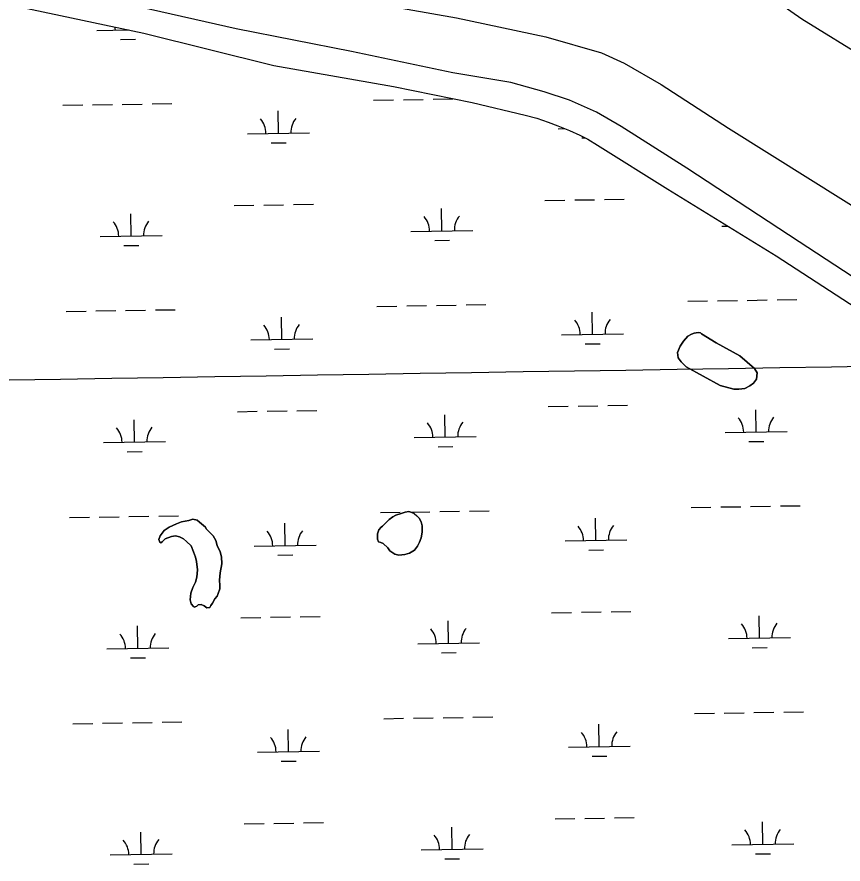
# Model space of a CAD drawing. Extents: x 3855477 to 3893699, y 299188 to 325115.
# Drawn here: x 3865257 to 3866591, y 306954 to 308321 of the extents above; entities that cross this region are included whole.
import ezdxf

# ---------------------------------------------------------------- set-up
doc = ezdxf.new("R2010")
doc.units = 0
for name, color, linetype in [('V-GRID-MAJR', 7, 'Continuous'), ('V-LEVE-TOET', 7, 'Continuous'), ('V-TOPO-SHOR', 7, 'Continuous'), ('V-WETL-SWMP', 7, 'Continuous')]:
    doc.layers.add(name, color=color, linetype=linetype)

msp = doc.modelspace()

# ---------------------------------------------------------------- linework, layer by layer
at = {"layer": 'V-GRID-MAJR'}
msp.add_spline([(3859685.5, 307646.8), (3864995.7, 307731.4), (3870305.8, 307816.8), (3875615.9, 307902.9), (3880925.9, 307989.8), (3886236, 308077.5), (3891546.1, 308165.9)], degree=3, dxfattribs=at)
at = {"layer": 'V-LEVE-TOET'}
for points in [[(3865816.5, 308346.2), (3865967, 308319.4), (3866111, 308289), (3866200.8, 308263), (3866237.4, 308246.6), (3866297.2, 308212.3), (3866406.2, 308141.8), (3866538.4, 308058.8), (3866677, 307972.4), (3866831, 307872.1), (3866960, 307790.2), (3867094.9, 307701.8), (3867232.4, 307611.2), (3867374.1, 307515.3), (3867461.8, 307452), (3867534.9, 307395)], [(3867316.2, 307420.4), (3867196.2, 307505.4), (3867049.2, 307605.7), (3866871.1, 307729.7), (3866707.1, 307836), (3866520.4, 307958), (3866339, 308076.8), (3866232.7, 308144.1), (3866193, 308167.4), (3866149.5, 308186.6), (3866108.6, 308200.4), (3866054.4, 308215.4), (3865960.8, 308230.8), (3865797.1, 308265.2), (3865611, 308302), (3865456.4, 308336.8)]]:
    msp.add_lwpolyline(points, dxfattribs=at)
at = {"layer": 'V-TOPO-SHOR'}
for points in [[(3866430.3, 308384.3), (3866524.3, 308317.8), (3866632.7, 308251.2)], [(3866362.5, 307809.7), (3866386.3, 307795), (3866424.5, 307774.2), (3866448.2, 307753.5), (3866452.3, 307746.9), (3866451, 307736.7), (3866446.2, 307730.1), (3866440.7, 307726), (3866432.3, 307721.3), (3866422.6, 307720.2), (3866414.8, 307720.3), (3866392.7, 307726.5), (3866337.9, 307756.6), (3866329.6, 307764.5), (3866324.8, 307771.1), (3866323.7, 307779.5), (3866328.1, 307789.7), (3866333.5, 307798), (3866340.2, 307805.7), (3866346.3, 307809.3), (3866350.5, 307811), (3866357.1, 307812.1), (3866360.7, 307811.5), (3866362.5, 307809.7)], [(3865562.8, 307494.8), (3865569.3, 307488.8), (3865574, 307483.9), (3865578.1, 307476.1), (3865580.5, 307468.2), (3865585.1, 307458), (3865587.4, 307449.6), (3865587.9, 307438.8), (3865585.4, 307423.8), (3865584, 307412.4), (3865584.5, 307403.4), (3865584.5, 307398), (3865582, 307390.8), (3865580.7, 307386.6), (3865576.5, 307381.9), (3865572.8, 307375.3), (3865570.4, 307371.2), (3865568.5, 307368.2), (3865563.7, 307367.6), (3865559.6, 307370.7), (3865554.8, 307373.1), (3865550, 307372.6), (3865547.5, 307370.2), (3865545.1, 307369.1), (3865543.3, 307368.5), (3865542.1, 307369.7), (3865538.6, 307373.9), (3865536.9, 307380.5), (3865538.2, 307391.3), (3865541.3, 307400.3), (3865545.6, 307409.2), (3865547.5, 307417), (3865548.8, 307429), (3865547.2, 307442.2), (3865545.4, 307449.4), (3865542.5, 307457.9), (3865538.5, 307467.5), (3865530.7, 307474.8), (3865526, 307479.1), (3865519.4, 307482.1), (3865513.4, 307484), (3865506.8, 307482.9), (3865496.6, 307478.8), (3865491.7, 307474.1), (3865489.3, 307472.3), (3865488.1, 307473.5), (3865486.4, 307477.7), (3865488.2, 307483.7), (3865494.9, 307492.6), (3865502.8, 307497.9), (3865514.9, 307503.2), (3865522.7, 307506.1), (3865534.7, 307508.4), (3865541.3, 307510.7), (3865547.9, 307508.8), (3865552.1, 307505.8), (3865561.6, 307497.9), (3865562.8, 307494.8)], [(3865847.2, 307499.4), (3865858.1, 307510.1), (3865864.2, 307514.2), (3865869, 307517.1), (3865877.4, 307520), (3865884, 307521.8), (3865890.1, 307522.9), (3865894.8, 307521.6), (3865898.4, 307519.8), (3865902.6, 307516.2), (3865906.7, 307512.5), (3865909.7, 307506.5), (3865911.4, 307499.9), (3865911.3, 307489.7), (3865910, 307480.7), (3865906.9, 307473.5), (3865903.8, 307466.9), (3865898.9, 307460.4), (3865891.1, 307455.7), (3865883.3, 307453.4), (3865873.6, 307452.3), (3865867.1, 307454.2), (3865859.3, 307459.7), (3865855.8, 307464.5), (3865848.7, 307471.2), (3865844.5, 307473), (3865840.9, 307474.3), (3865839.2, 307478.5), (3865839.2, 307486.9), (3865841.7, 307493.5), (3865845.4, 307497.6), (3865847.2, 307499.4)]]:
    msp.add_lwpolyline(points, dxfattribs=at)
at = {"layer": 'V-WETL-SWMP'}
for p, q in [((3865264.1, 308337), (3865462.2, 308295.1)), ((3865386.2, 308299.4), (3865437.7, 308300.3)), ((3865436.1, 308300.3), (3865436.1, 308300.6)), ((3865462.2, 308295.1), (3865672.2, 308242.9)), ((3865424.4, 308284.6), (3865448.4, 308285)), ((3865672.2, 308242.9), (3865864.9, 308208.9)), ((3865864.9, 308208.9), (3865992.4, 308182.9)), ((3865427.3, 308180), (3865459.3, 308180.5)), ((3865475.3, 308180.8), (3865507.3, 308181.3)), ((3865833.1, 308186.6), (3865865.1, 308187.2)), ((3865881.1, 308187.4), (3865913.1, 308187.9)), ((3865929.1, 308188.2), (3865961.1, 308188.7)), ((3865992.4, 308182.9), (3866078, 308162.7)), ((3865331.3, 308178.5), (3865363.3, 308179)), ((3865379.3, 308179.2), (3865411.3, 308179.8)), ((3865679.4, 308133.4), (3865678.8, 308169.4)), ((3866078, 308162.7), (3866096.5, 308157.7)), ((3866096.5, 308157.7), (3866115.1, 308151.5)), ((3866115.1, 308151.5), (3866130.6, 308145.3)), ((3866130.6, 308145.3), (3866149.1, 308137.9)), ((3866131.2, 308140.7), (3866141.6, 308140.9)), ((3865629.4, 308132.6), (3865729.4, 308134.2)), ((3866149.1, 308137.9), (3866165.8, 308130.5)), ((3866165.8, 308130.5), (3866178.9, 308123.8)), ((3866169.5, 308125.9), (3866174.5, 308126)), ((3865667.6, 308117.8), (3865691.6, 308118.1)), ((3866178.9, 308123.8), (3866194.4, 308114)), ((3866194.4, 308114), (3866308.2, 308043.1)), ((3866308.2, 308043.1), (3866482.8, 307935.5)), ((3865607.9, 308016.8), (3865639.8, 308017.3)), ((3865655.8, 308017.5), (3865687.8, 308018.1)), ((3865703.8, 308018.3), (3865735.8, 308018.9)), ((3866109.7, 308024.9), (3866141.7, 308025.5)), ((3866157.7, 308025.7), (3866189.7, 308026.2)), ((3866205.7, 308026.5), (3866237.7, 308027)), ((3865441.6, 307967.6), (3865441, 308003.6)), ((3865943.4, 307975.8), (3865942.8, 308011.8)), ((3865893.4, 307975), (3865993.4, 307976.6)), ((3866395.3, 307983.2), (3866405.2, 307983.3)), ((3865391.6, 307966.8), (3865491.6, 307968.4)), ((3865429.8, 307952), (3865453.8, 307952.4)), ((3865931.7, 307960.2), (3865955.7, 307960.6)), ((3866482.8, 307935.5), (3866670.3, 307814)), ((3865838.5, 307854), (3865870.5, 307854.5)), ((3865886.5, 307854.8), (3865918.5, 307855.3)), ((3865934.5, 307855.6), (3865966.5, 307856.1)), ((3865982.5, 307856.3), (3866014.5, 307856.9)), ((3866340.4, 307862.2), (3866372.4, 307862.7)), ((3866388.4, 307863), (3866420.4, 307863.5)), ((3866436.4, 307863.7), (3866468.4, 307864.3)), ((3866484.4, 307864.5), (3866516.4, 307865)), ((3865336.7, 307845.8), (3865368.7, 307846.3)), ((3865384.7, 307846.6), (3865416.7, 307847.1)), ((3865432.7, 307847.4), (3865464.7, 307847.9)), ((3865480.7, 307848.2), (3865512.7, 307848.7)), ((3866186.6, 307808.9), (3866186, 307844.9)), ((3865684.8, 307800.7), (3865684.2, 307836.7)), ((3866350.5, 307811), (3866346.3, 307809.3)), ((3866357.1, 307812.1), (3866350.5, 307811)), ((3866360.7, 307811.5), (3866357.1, 307812.1)), ((3866362.5, 307809.7), (3866360.7, 307811.5)), ((3865634.8, 307799.9), (3865734.8, 307801.6)), ((3866136.6, 307808.1), (3866236.6, 307809.7)), ((3866333.5, 307798), (3866328.1, 307789.7)), ((3866340.2, 307805.7), (3866333.5, 307798)), ((3866346.3, 307809.3), (3866340.2, 307805.7)), ((3866386.3, 307795), (3866362.5, 307809.7)), ((3865673, 307785.1), (3865697, 307785.5)), ((3866174.9, 307793.3), (3866198.9, 307793.7)), ((3866328.1, 307789.7), (3866323.7, 307779.5)), ((3866424.5, 307774.2), (3866386.3, 307795)), ((3866323.7, 307779.5), (3866324.8, 307771.1)), ((3866324.8, 307771.1), (3866329.6, 307764.5)), ((3866448.2, 307753.5), (3866424.5, 307774.2)), ((3866329.6, 307764.5), (3866337.9, 307756.6)), ((3866337.9, 307756.6), (3866392.7, 307726.5)), ((3866452.3, 307746.9), (3866448.2, 307753.5)), ((3866451, 307736.7), (3866452.3, 307746.9)), ((3866440.7, 307726), (3866446.2, 307730.1)), ((3866446.2, 307730.1), (3866451, 307736.7)), ((3866392.7, 307726.5), (3866414.8, 307720.3)), ((3866414.8, 307720.3), (3866422.6, 307720.2)), ((3866422.6, 307720.2), (3866432.3, 307721.3)), ((3866432.3, 307721.3), (3866440.7, 307726)), ((3866115.1, 307692.3), (3866147.1, 307692.8)), ((3866163.1, 307693.1), (3866195.1, 307693.6)), ((3866211.1, 307693.9), (3866243.1, 307694.4)), ((3865613.3, 307684.1), (3865645.3, 307684.7)), ((3865661.3, 307684.9), (3865693.3, 307685.4)), ((3865709.3, 307685.7), (3865741.3, 307686.2)), ((3865948.8, 307643.2), (3865948.2, 307679.2)), ((3866450.7, 307651.3), (3866450.1, 307687.3)), ((3865447, 307635), (3865446.4, 307671)), ((3866400.7, 307650.5), (3866500.7, 307652.2)), ((3865397, 307634.2), (3865497, 307635.8)), ((3865898.8, 307642.4), (3865998.8, 307644)), ((3866438.9, 307635.7), (3866462.9, 307636.1)), ((3865435.2, 307619.4), (3865459.2, 307619.8)), ((3865937.1, 307627.5), (3865961.1, 307627.9)), ((3865987.9, 307523.7), (3866019.9, 307524.2)), ((3866345.8, 307529.5), (3866377.8, 307530.1)), ((3866393.8, 307530.3), (3866425.8, 307530.8)), ((3866441.8, 307531.1), (3866473.8, 307531.6)), ((3866489.8, 307531.9), (3866521.8, 307532.4)), ((3865342.1, 307513.2), (3865374.1, 307513.7)), ((3865390.1, 307514), (3865422.1, 307514.5)), ((3865438.1, 307514.8), (3865470.1, 307515.3)), ((3865486.1, 307515.5), (3865518.1, 307516.1)), ((3865541.3, 307510.7), (3865534.7, 307508.4)), ((3865547.9, 307508.8), (3865541.3, 307510.7)), ((3865844, 307521.4), (3865875.9, 307521.9)), ((3865858.1, 307510.1), (3865847.2, 307499.4)), ((3865864.2, 307514.2), (3865858.1, 307510.1)), ((3865869, 307517.1), (3865864.2, 307514.2)), ((3865877.4, 307520), (3865869, 307517.1)), ((3865884, 307521.8), (3865877.4, 307520)), ((3865890.1, 307522.9), (3865884, 307521.8)), ((3865894.8, 307521.6), (3865890.1, 307522.9)), ((3865892.9, 307522.2), (3865923.9, 307522.7)), ((3865898.4, 307519.8), (3865894.8, 307521.6)), ((3865906.7, 307512.5), (3865898.4, 307519.8)), ((3865909.7, 307506.5), (3865906.7, 307512.5)), ((3865939.9, 307522.9), (3865971.9, 307523.5)), ((3866192.1, 307476.3), (3866191.5, 307512.3)), ((3865502.8, 307497.9), (3865494.9, 307492.6)), ((3865514.9, 307503.2), (3865502.8, 307497.9)), ((3865522.7, 307506.1), (3865514.9, 307503.2)), ((3865534.7, 307508.4), (3865522.7, 307506.1)), ((3865552.1, 307505.8), (3865547.9, 307508.8)), ((3865561.6, 307497.9), (3865552.1, 307505.8)), ((3865562.8, 307494.8), (3865561.6, 307497.9)), ((3865690.2, 307468.1), (3865689.6, 307504.1)), ((3865845.4, 307497.6), (3865841.7, 307493.5)), ((3865847.2, 307499.4), (3865845.4, 307497.6)), ((3865911.4, 307499.9), (3865909.7, 307506.5)), ((3865911.3, 307489.7), (3865911.4, 307499.9)), ((3865488.2, 307483.7), (3865486.4, 307477.7)), ((3865494.9, 307492.6), (3865488.2, 307483.7)), ((3865496.6, 307478.8), (3865506.8, 307482.9)), ((3865506.8, 307482.9), (3865513.4, 307484)), ((3865513.4, 307484), (3865519.4, 307482.1)), ((3865569.3, 307488.8), (3865562.8, 307494.8)), ((3865574, 307483.9), (3865569.3, 307488.8)), ((3865578.1, 307476.1), (3865574, 307483.9)), ((3865841.7, 307493.5), (3865839.2, 307486.9)), ((3865839.2, 307486.9), (3865839.2, 307478.5)), ((3865910, 307480.7), (3865911.3, 307489.7)), ((3865486.4, 307477.7), (3865488.1, 307473.5)), ((3865488.1, 307473.5), (3865489.3, 307472.3)), ((3865489.3, 307472.3), (3865491.7, 307474.1)), ((3865491.7, 307474.1), (3865496.6, 307478.8)), ((3865519.4, 307482.1), (3865526, 307479.1)), ((3865526, 307479.1), (3865530.7, 307474.8)), ((3865530.7, 307474.8), (3865538.5, 307467.5)), ((3865580.5, 307468.2), (3865578.1, 307476.1)), ((3865839.2, 307478.5), (3865840.9, 307474.3)), ((3865840.9, 307474.3), (3865844.5, 307473)), ((3865844.5, 307473), (3865848.7, 307471.2)), ((3865848.7, 307471.2), (3865855.8, 307464.5)), ((3865903.8, 307466.9), (3865906.9, 307473.5)), ((3865906.9, 307473.5), (3865910, 307480.7)), ((3866142.1, 307475.5), (3866242, 307477.1)), ((3865538.5, 307467.5), (3865542.5, 307457.9)), ((3865542.5, 307457.9), (3865545.4, 307449.4)), ((3865585.1, 307458), (3865580.5, 307468.2)), ((3865587.4, 307449.6), (3865585.1, 307458)), ((3865640.2, 307467.3), (3865740.2, 307468.9)), ((3865855.8, 307464.5), (3865859.3, 307459.7)), ((3865859.3, 307459.7), (3865867.1, 307454.2)), ((3865883.3, 307453.4), (3865891.1, 307455.7)), ((3865891.1, 307455.7), (3865898.9, 307460.4)), ((3865898.9, 307460.4), (3865903.8, 307466.9)), ((3866180.3, 307460.7), (3866204.3, 307461.1)), ((3865545.4, 307449.4), (3865547.2, 307442.2)), ((3865547.2, 307442.2), (3865548.8, 307429)), ((3865587.9, 307438.8), (3865587.4, 307449.6)), ((3865678.5, 307452.5), (3865702.5, 307452.9)), ((3865867.1, 307454.2), (3865873.6, 307452.3)), ((3865873.6, 307452.3), (3865883.3, 307453.4)), ((3865548.8, 307429), (3865547.5, 307417)), ((3865585.4, 307423.8), (3865587.9, 307438.8)), ((3865547.5, 307417), (3865545.6, 307409.2)), ((3865584, 307412.4), (3865585.4, 307423.8)), ((3865545.6, 307409.2), (3865541.3, 307400.3)), ((3865584.5, 307403.4), (3865584, 307412.4)), ((3865584.5, 307398), (3865584.5, 307403.4)), ((3865538.2, 307391.3), (3865536.9, 307380.5)), ((3865541.3, 307400.3), (3865538.2, 307391.3)), ((3865580.7, 307386.6), (3865582, 307390.8)), ((3865582, 307390.8), (3865584.5, 307398)), ((3865536.9, 307380.5), (3865538.6, 307373.9)), ((3865538.6, 307373.9), (3865542.1, 307369.7)), ((3865570.4, 307371.2), (3865572.8, 307375.3)), ((3865572.8, 307375.3), (3865576.5, 307381.9)), ((3865576.5, 307381.9), (3865580.7, 307386.6)), ((3865542.1, 307369.7), (3865543.3, 307368.5)), ((3865543.3, 307368.5), (3865545.1, 307369.1)), ((3865545.1, 307369.1), (3865547.5, 307370.2)), ((3865547.5, 307370.2), (3865550, 307372.6)), ((3865550, 307372.6), (3865554.8, 307373.1)), ((3865554.8, 307373.1), (3865559.5, 307370.7)), ((3865559.5, 307370.7), (3865563.7, 307367.6)), ((3865563.7, 307367.6), (3865568.5, 307368.2)), ((3865568.5, 307368.2), (3865570.4, 307371.2)), ((3866120.5, 307359.7), (3866152.5, 307360.2)), ((3866168.5, 307360.5), (3866200.5, 307361)), ((3866216.5, 307361.2), (3866248.5, 307361.8)), ((3865618.7, 307351.5), (3865650.7, 307352)), ((3865666.7, 307352.3), (3865698.7, 307352.8)), ((3865714.7, 307353.1), (3865746.7, 307353.6)), ((3865954.2, 307310.5), (3865953.7, 307346.5)), ((3866456.1, 307318.7), (3866455.5, 307354.7)), ((3865452.4, 307302.4), (3865451.8, 307338.4)), ((3866406.1, 307317.9), (3866506.1, 307319.5)), ((3865904.3, 307309.7), (3866004.2, 307311.3)), ((3865402.4, 307301.5), (3865502.4, 307303.2)), ((3865942.5, 307294.9), (3865966.5, 307295.3)), ((3866444.3, 307303.1), (3866468.3, 307303.5)), ((3865440.7, 307286.7), (3865464.7, 307287.1)), ((3866351.2, 307196.9), (3866383.2, 307197.4)), ((3866399.2, 307197.7), (3866431.2, 307198.2)), ((3866447.2, 307198.5), (3866479.2, 307199)), ((3866495.2, 307199.3), (3866527.2, 307199.8)), ((3865443.5, 307182.1), (3865475.5, 307182.6)), ((3865491.5, 307182.9), (3865523.5, 307183.4)), ((3865849.4, 307188.7), (3865881.4, 307189.3)), ((3865897.4, 307189.5), (3865929.4, 307190)), ((3865945.4, 307190.3), (3865977.4, 307190.8)), ((3865993.4, 307191.1), (3866025.3, 307191.6)), ((3865347.5, 307180.6), (3865379.5, 307181.1)), ((3865395.5, 307181.3), (3865427.5, 307181.9)), ((3865695.6, 307135.5), (3865695, 307171.5)), ((3866197.5, 307143.7), (3866196.9, 307179.7)), ((3866147.5, 307142.8), (3866247.5, 307144.5)), ((3865645.6, 307134.7), (3865745.6, 307136.3)), ((3866185.7, 307128), (3866209.7, 307128.4)), ((3865683.9, 307119.9), (3865707.9, 307120.3)), ((3865624.1, 307018.9), (3865656.1, 307019.4)), ((3865672.1, 307019.7), (3865704.1, 307020.2)), ((3865720.1, 307020.4), (3865752.1, 307021)), ((3866126, 307027), (3866157.9, 307027.6)), ((3866173.9, 307027.8), (3866205.9, 307028.4)), ((3866221.9, 307028.6), (3866253.9, 307029.1)), ((3866461.5, 306986.1), (3866460.9, 307022.1)), ((3865457.8, 306969.7), (3865457.2, 307005.7)), ((3865959.7, 306977.9), (3865959.1, 307013.9)), ((3865909.7, 306977.1), (3866009.7, 306978.7)), ((3866411.5, 306985.3), (3866511.5, 306986.9)), ((3865407.8, 306968.9), (3865507.8, 306970.5)), ((3866449.8, 306970.5), (3866473.8, 306970.8)), ((3865446.1, 306954.1), (3865470.1, 306954.5)), ((3865947.9, 306962.3), (3865971.9, 306962.7))]:
    msp.add_line(p, q, dxfattribs=at)
for centre, start, end in [((3865380.9, 308299.8), 0.1615, 8.2918), ((3865624.1, 308133), 0.1615, 41.7052), ((3865734.6, 308134.8), 140.1615, 181.7052), ((3865386.3, 307967.2), 0.1615, 41.7052), ((3865496.8, 307969), 140.1615, 181.7052), ((3865888.2, 307975.4), 0.1615, 41.7052), ((3865998.6, 307977.2), 140.1615, 181.7052), ((3865740, 307802.1), 140.1615, 181.7052), ((3866131.4, 307808.5), 0.1615, 41.7052), ((3866241.9, 307810.3), 140.1615, 181.7052), ((3865629.5, 307800.3), 0.1615, 41.7052), ((3866395.4, 307650.9), 0.1615, 41.7052), ((3866505.9, 307652.7), 140.1615, 181.7052), ((3865893.6, 307642.7), 0.1615, 41.7052), ((3866004.1, 307644.5), 140.1615, 181.7052), ((3865391.7, 307634.6), 0.1615, 41.7052), ((3865502.2, 307636.4), 140.1615, 181.7052), ((3866136.8, 307475.9), 0.1615, 41.7052), ((3866247.3, 307477.7), 140.1615, 181.7052), ((3865635, 307467.7), 0.1615, 41.7052), ((3865745.4, 307469.5), 140.1615, 181.7052), ((3865899, 307310.1), 0.1615, 41.7052), ((3866009.5, 307311.9), 140.1615, 181.7052), ((3866400.8, 307318.3), 0.1615, 41.7052), ((3866511.3, 307320.1), 140.1615, 181.7052), ((3865397.2, 307301.9), 0.1615, 41.7052), ((3865507.6, 307303.7), 140.1615, 181.7052), ((3865640.4, 307135.1), 0.1615, 41.7052), ((3865750.9, 307136.9), 140.1615, 181.7052), ((3866142.2, 307143.2), 0.1615, 41.7052), ((3866252.7, 307145), 140.1615, 181.7052), ((3866406.3, 306985.7), 0.1615, 41.7052), ((3866516.7, 306987.5), 140.1615, 181.7052), ((3865402.6, 306969.3), 0.1615, 41.7052), ((3865513.1, 306971.1), 140.1615, 181.7052), ((3865904.4, 306977.5), 0.1615, 41.7052), ((3866014.9, 306979.3), 140.1615, 181.7052)]:
    msp.add_arc(centre, 35.2, start, end, dxfattribs=at)

doc.saveas('drawing.dxf')
